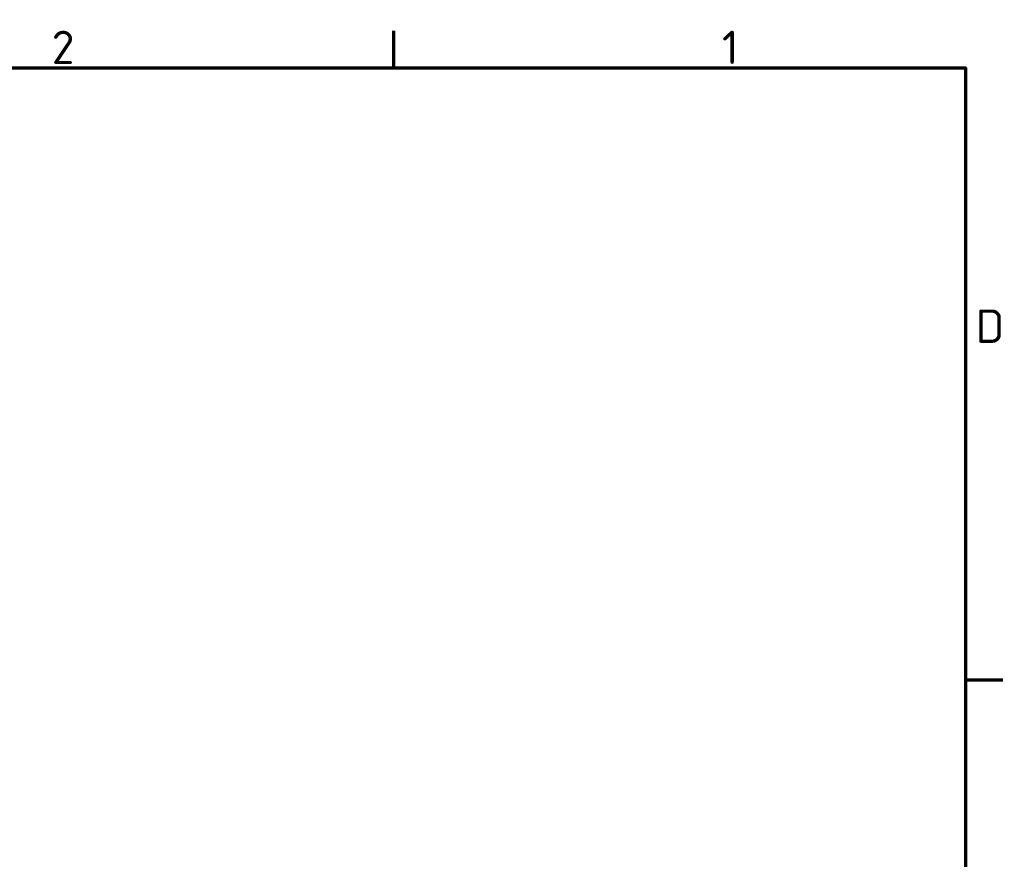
# Model space of a CAD drawing. Header units: millimetres. Extents: x 0 to 14369, y -869 to 2970.
# Tile 785 of 787: x 3107 to 4141, y 2039 to 2921. Entities that reach past the tile are written whole.
import ezdxf

# ---------------------------------------------------------------- set-up
doc = ezdxf.new("R2010")
doc.units = ezdxf.units.MM
doc.header["$LTSCALE"] = 10
doc.layers.get('0').update_dxf_attribs({"lineweight": 25})
doc.layers.add('Rahmen (ISO)', color=7, linetype='Continuous', lineweight=70)
doc.styles.add('Notiztext (DIN)', font='isocpeur.ttf')

# ---------------------------------------------------------------- blocks, each defined once
blk = doc.blocks.new('Ränder Vorgaberahmen')
at = {"layer": 'Rahmen (ISO)'}
for p, q in [((350, 287), (350, 290.9)), ((410, 222.75), (413.9, 222.75))]:
    blk.add_line(p, q, dxfattribs=at)
at = {"layer": 'Rahmen (ISO)', "flags": 128}
blk.add_lwpolyline([(10, 10), (10, 287), (410, 287), (410, 10), (10, 10)], dxfattribs=at)
at = {"layer": 'Rahmen (ISO)', "char_height": 3.5, "attachment_point": 7, "style": 'Notiztext (DIN)'}
for s, insert in [('2', (314.08, 287.4)), ('1', (384.42, 287.4)), ('D', (411.05, 258.13))]:
    blk.add_mtext(s, dxfattribs=dict(at, insert=insert))

msp = doc.modelspace()

# ---------------------------------------------------------------- block references
at = {"xscale": 10, "yscale": 10, "zscale": 10}
msp.add_blockref('Ränder Vorgaberahmen', (0, 0), dxfattribs=at)

doc.saveas('drawing.dxf')
